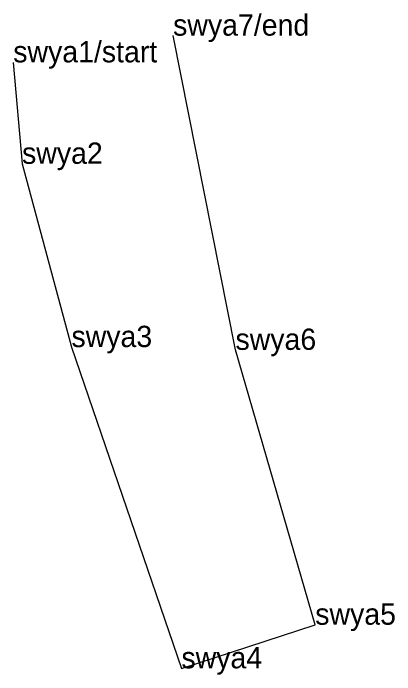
# Model space of a CAD drawing. Extents: x 2072529 to 2268796, y 436423 to 470397.
# Drawn here: x 2252884.7 to 2252974.2, y 439990.7 to 440146 of the extents above; entities that cross this region are included whole.
import ezdxf

# ---------------------------------------------------------------- set-up
doc = ezdxf.new("R2010")
doc.units = 0
for name, color, linetype in [('Exist Environmental Wetland Boundary Cogo Comment', 7, 'Continuous'), ('Exist Environmental Wetland Boundary Cogo Point CELL', 7, 'Continuous'), ('Exist Hydro Jurisdictional Stream or Body of Water NEU Mitigable', 7, 'Continuous'), ('Exist Hydro Jurisdictional Stream or Body of Water NEU Mitigable Cogo Comment', 7, 'Continuous')]:
    doc.layers.add(name, color=color, linetype=linetype)

msp = doc.modelspace()

# ---------------------------------------------------------------- linework, layer by layer
at = {"layer": 'Exist Environmental Wetland Boundary Cogo Point CELL'}
for p, q in [((2252922.2, 440140.78), (2252922.2, 440140.78)), ((2252884.67, 440134.51), (2252884.67, 440134.51)), ((2252886.74, 440110.69), (2252886.74, 440110.69)), ((2252898.34, 440067.66), (2252898.34, 440067.66)), ((2252936.85, 440067), (2252936.85, 440067)), ((2252955.58, 440002.46), (2252955.58, 440002.46)), ((2252924.16, 439992.22), (2252924.16, 439992.22))]:
    msp.add_line(p, q, dxfattribs=at)
at = {"layer": 'Exist Hydro Jurisdictional Stream or Body of Water NEU Mitigable'}
msp.add_lwpolyline([(2252884.67, 440134.51), (2252886.74, 440110.69), (2252898.34, 440067.66), (2252924.16, 439992.22), (2252955.58, 440002.46), (2252936.85, 440067), (2252922.2, 440140.78)], dxfattribs=at)

# ---------------------------------------------------------------- texts
at = {"layer": 'Exist Environmental Wetland Boundary Cogo Comment'}
for s, p in [('swya1/start', (2252884.67, 440134.51)), ('swya2', (2252886.74, 440110.69)), ('swya3', (2252898.34, 440067.66)), ('swya4', (2252924.16, 439992.22))]:
    msp.add_text(s, height=5, dxfattribs=at).set_placement(p)
at = {"layer": 'Exist Hydro Jurisdictional Stream or Body of Water NEU Mitigable Cogo Comment'}
for s, p in [('swya7/end', (2252922.2, 440140.78)), ('swya6', (2252936.85, 440067)), ('swya5', (2252955.58, 440002.46))]:
    msp.add_text(s, height=5, dxfattribs=at).set_placement(p)

doc.saveas('drawing.dxf')
